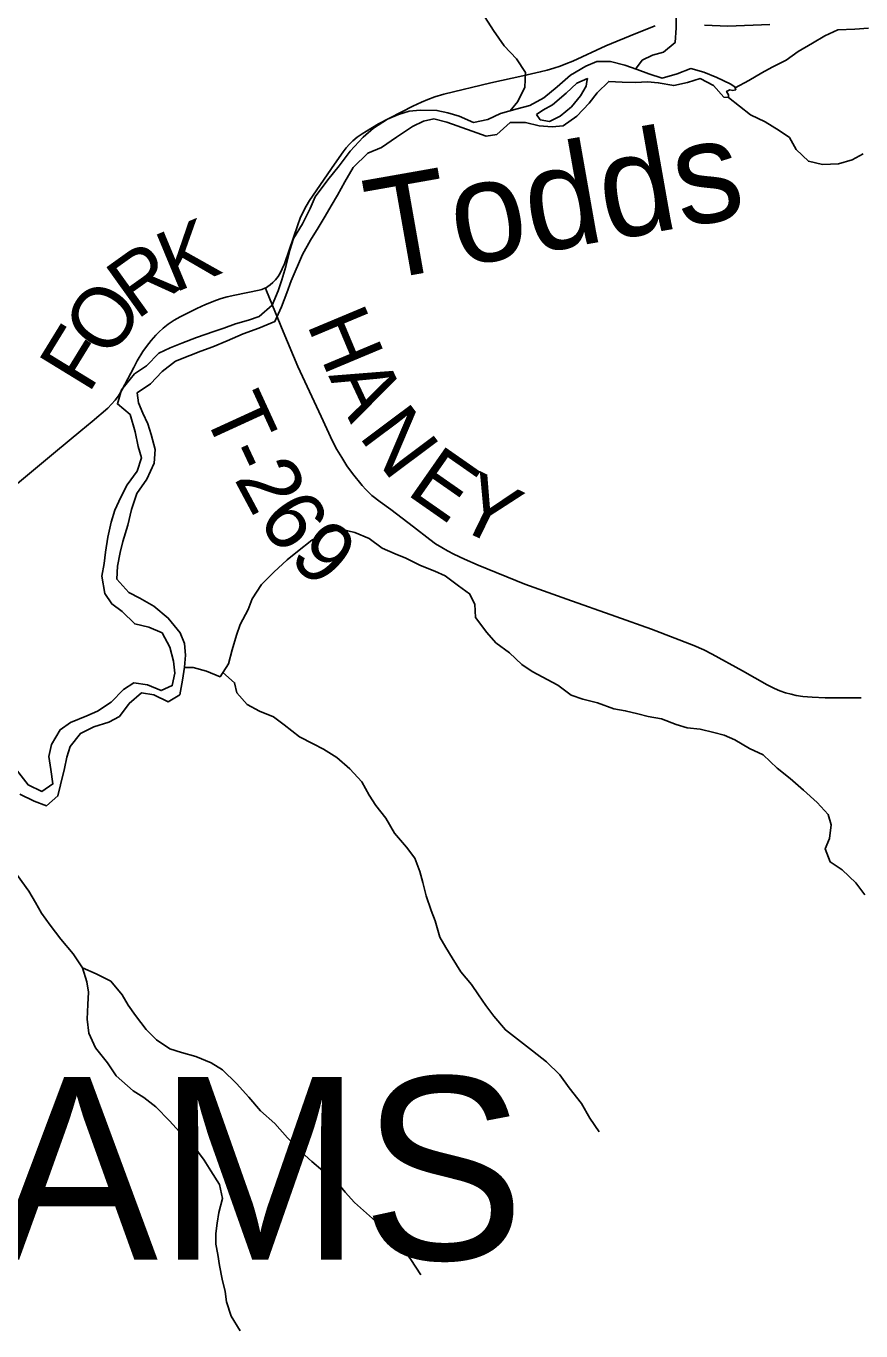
# Model space of a CAD drawing. Extents: x 1442749 to 1756758, y 235267 to 677782.
# Drawn here: x 1564599 to 1568709, y 529009 to 535438 of the extents above; entities that cross this region are included whole.
import ezdxf

# ---------------------------------------------------------------- set-up
doc = ezdxf.new("R2010")
doc.units = 0
for name, color, linetype in [('GM_X_Major_River', 7, 'Continuous'), ('GM_X_Major_River_Text', 7, 'Continuous'), ('GM_X_Minor_River', 7, 'Continuous'), ('GM_X_Township_Road', 7, 'Continuous'), ('GM_X_Township_Road_Text', 7, 'Continuous'), ('GM_X_Township_Text', 7, 'Continuous')]:
    doc.layers.add(name, color=color, linetype=linetype)

msp = doc.modelspace()

# ---------------------------------------------------------------- linework, layer by layer
at = {"layer": 'GM_X_Major_River'}
for points in [[(1568065.9, 535153.2), (1568000.8, 535185), (1567935.5, 535210.8), (1567872, 535228.6), (1567805.3, 535202.4), (1567730.7, 535182.5), (1567665.2, 535202.3), (1567607.9, 535223.9), (1567546.5, 535245.7), (1567477, 535263.6), (1567409, 535263.5), (1567354.3, 535241), (1567279.1, 535197), (1567213.4, 535138.7), (1567147.8, 535084.4), (1567078.7, 535046.3), (1567016.3, 535030), (1566935.6, 535008.2), (1566872.8, 534977.9), (1566802.4, 534963.8), (1566731.2, 534993.8), (1566675.7, 535011.4), (1566622, 535022.9), (1566540, 535023.2), (1566485.9, 535018.7), (1566433.4, 535002.1), (1566378.8, 534979.6), (1566309.5, 534935.4), (1566258.2, 534890.8), (1566194.2, 534822.4), (1566140.2, 534749.8), (1566084.2, 534681.3), (1566021.8, 534596.9), (1565998.1, 534539.4), (1565960, 534464.4), (1565915.9, 534391.5), (1565898.2, 534333.9), (1565878, 534254.3), (1565858.1, 534188.8), (1565840.5, 534133.2), (1565810.5, 534063.9), (1565746.9, 534007.5), (1565694.4, 533989), (1565629.8, 533970.7), (1565573.2, 533950.3), (1565522.8, 533933.6), (1565437.9, 533903.9), (1565365.1, 533875.9), (1565308.5, 533853.4), (1565251.7, 533827), (1565191.9, 533764.5), (1565132.7, 533724.1), (1565068.5, 533645.8), (1565048.5, 533576.2), (1565111, 533524.4), (1565136.6, 533439.5), (1565150.5, 533367), (1565166.9, 533310.5), (1565145, 533245), (1565097.1, 533178.2), (1565065.4, 533117), (1565035.6, 533053.7), (1565017.9, 532994.1), (1565001.8, 532920.5), (1564989.6, 532846.7), (1564984, 532790.7), (1564972.2, 532727), (1564985.8, 532642.5), (1565020.4, 532591.4), (1565071.3, 532553.9), (1565133.5, 532492.1), (1565203.1, 532476.2), (1565268.3, 532448.3), (1565306.3, 532377.2), (1565324.3, 532308.5), (1565330.6, 532250.3), (1565318.9, 532188.5), (1565264.2, 532164), (1565197, 532191.9), (1565129.2, 532201.8), (1565078.3, 532169.1), (1565018.5, 532106.7), (1564951.2, 532062.5), (1564898.6, 532039.9), (1564817.6, 532006.1), (1564766.6, 531971.4), (1564724.5, 531898.5), (1564710.8, 531838.8), (1564721, 531774.4), (1564731, 531704), (1564675.9, 531667.4), (1564608.8, 531699.4), (1564550.9, 531773.1)], [(1564567.6, 531654.4), (1564638.5, 531618.4), (1564699.9, 531596.7), (1564755.3, 531645.2), (1564768.8, 531698.9), (1564787.2, 531780.6), (1564798.8, 531836.3), (1564816.2, 531887.9), (1564866.1, 531952.7), (1564933, 531984.8), (1565005.7, 532008.9), (1565058.5, 532035.5), (1565106.3, 532100.2), (1565167.8, 532152.6), (1565227.6, 532143), (1565298.6, 532108.9), (1565355.6, 532143.4), (1565369.6, 532215.2), (1565379.5, 532279), (1565383.2, 532339), (1565378.8, 532395.2), (1565358.3, 532447.8), (1565298.4, 532521.6), (1565228, 532579.7), (1565159.2, 532619.6), (1565104, 532647.2), (1565045.8, 532712.9), (1565049.7, 532776.9), (1565061.6, 532844.7), (1565075.1, 532898.4), (1565099.5, 532979.8), (1565117.6, 533055.5), (1565143.9, 533134.9), (1565193.9, 533205.6), (1565230.2, 533284.7), (1565234.1, 533352.7), (1565214.2, 533425.4), (1565197.7, 533477.9), (1565173.2, 533530.7), (1565152.7, 533581.3), (1565146.1, 533631.6), (1565211.4, 533675.8), (1565269.1, 533736.3), (1565334.5, 533786.6), (1565405.4, 533814.7), (1565460, 533837.2), (1565518.6, 533857.6), (1565589.5, 533887.7), (1565668.4, 533921.6), (1565745.2, 533949.5), (1565824.2, 533983.4), (1565856.3, 534054.6), (1565882.2, 534124), (1565903.9, 534183.5), (1565959.6, 534312.1), (1565999.7, 534383.1), (1566037.4, 534444.2), (1566071.1, 534501.3), (1566100.5, 534552.6), (1566132, 534605.8), (1566167.9, 534670.9), (1566209.9, 534741.9), (1566282, 534812), (1566348.8, 534840.2), (1566422.2, 534890.2), (1566501.8, 534944.1), (1566556.5, 534970.6), (1566606.8, 534981.3), (1566670.4, 534965.5), (1566795.1, 534919.9), (1566864.4, 534896), (1566916.7, 534904.6), (1566982.3, 534962.8), (1567058.3, 534962.7), (1567125.9, 534946.8), (1567189.7, 534941.1), (1567243.9, 534947.6), (1567311.3, 534993.8), (1567371.1, 535058.2), (1567410.6, 535109.2), (1567468.2, 535165.7), (1567534.1, 535161.9), (1567600, 535160), (1567658.2, 535164.4), (1567712, 535158.9), (1567787.6, 535144.8), (1567856.1, 535161), (1567918.6, 535179.3), (1567983.6, 535145.4), (1568034, 535087.9)], [(1567360.5, 535165.7), (1567362.9, 535179.5), (1567310.4, 535156.5), (1567257.4, 535107.4), (1567190.3, 535050.7), (1567143.7, 535023.5), (1567111.3, 535002.2)], [(1567111.3, 535002.2), (1567130.7, 534975.7), (1567176.6, 534968.8), (1567229.1, 534993.8), (1567284.1, 535040.8), (1567329.2, 535094), (1567356.2, 535141.5), (1567360.5, 535165.7)], [(1568057.2, 535087), (1568058.3, 535100), (1568048.5, 535116.3), (1568064.8, 535123.9), (1568078.9, 535121.7), (1568093, 535125), (1568088.7, 535139.1), (1568065.9, 535153.2)], [(1568034, 535087.9), (1568057.2, 535087)], [(1568057.2, 535087), (1568165.5, 535000.2), (1568238.5, 534966.1), (1568307.3, 534924.1), (1568358.3, 534888.7), (1568390.6, 534829.7), (1568451, 534771.9), (1568520.5, 534756), (1568598.7, 534759.8), (1568667.2, 534779.9), (1568720.1, 534808.5)]]:
    msp.add_lwpolyline(points, dxfattribs=at)
at = {"layer": 'GM_X_Minor_River'}
for points in [[(1566982.7, 535020.9), (1567020.5, 535066.1), (1567054, 535137.5), (1567057.5, 535209.6), (1567012.9, 535276.5), (1566952.2, 535341.8), (1566899.7, 535417), (1566859, 535479.9)], [(1567599.9, 535226.8), (1567632.8, 535270.3), (1567683.4, 535295.3), (1567737.7, 535310.3), (1567794.6, 535357.2), (1567800.1, 535429.2), (1567799.1, 535479.3)], [(1568090, 535134.8), (1568156.9, 535169.8), (1568221.7, 535208.5), (1568272.2, 535235.6), (1568341, 535270.3), (1568399.8, 535313.2), (1568470.7, 535353.9), (1568531.5, 535390.7), (1568596.1, 535419.5), (1568680.2, 535423.8), (1568746.3, 535428.5)], [(1565379.3, 532277.6), (1565421.2, 532277.1), (1565486.8, 532259.8), (1565554.3, 532232.4), (1565595.6, 532295.7), (1565613, 532365.4), (1565634.5, 532437.2), (1565653.6, 532488.9), (1565693.1, 532564.2), (1565712.2, 532615.9), (1565757.6, 532687.1), (1565818.9, 532748), (1565884.1, 532808.8), (1565935, 532849.9), (1566006.1, 532904.6), (1566076.9, 532941.2), (1566149.3, 532959.8), (1566216.9, 532942.5), (1566288.3, 532913), (1566351.4, 532865.7), (1566416.8, 532838.4), (1566468.4, 532817.3), (1566541.7, 532779.8), (1566611.1, 532752.4), (1566662.7, 532729.3), (1566727.7, 532679.9), (1566782.9, 532640.8), (1566807.8, 532590.2), (1566812.5, 532524), (1566867, 532450.8), (1566912, 532399.8), (1566979, 532350.4), (1567039.8, 532293.1), (1567091.1, 532258.1), (1567217.8, 532191.5), (1567282.8, 532142.1), (1567340.3, 532120.9), (1567412, 532103.5), (1567493.4, 532073.8), (1567549.2, 532064.7), (1567610.9, 532049.4), (1567662.7, 532036.4), (1567728.4, 532025.1), (1567799.9, 531997.6), (1567853.6, 531980.5), (1567917.4, 531973.3), (1567985.1, 531957.9), (1568036.9, 531944.9), (1568088.4, 531921.8), (1568161.5, 531878.3), (1568228.9, 531846.9), (1568297.6, 531781.4), (1568360.5, 531730.1), (1568427.4, 531672.7), (1568494.2, 531613.3), (1568549, 531554.1), (1568563.9, 531501.7), (1568554.5, 531435.8), (1568533.5, 531384.1), (1568558.2, 531319.5), (1568617.4, 531280.3), (1568684.1, 531216.8), (1568728.9, 531157.9)], [(1565568.1, 532253.5), (1565625.7, 532202.9), (1565636.7, 532152.6), (1565687.5, 532095.5), (1565748.9, 532062.2), (1565816.3, 532034.9), (1565869.5, 531995.8), (1565944.3, 531936.2), (1566011.6, 531900.8), (1566063.1, 531875.7), (1566128.3, 531834.4), (1566193.2, 531779), (1566251.8, 531713.7), (1566288.5, 531648.9), (1566321.5, 531598.2), (1566370.2, 531535.1), (1566412.7, 531462.1), (1566471.3, 531392.8), (1566512.2, 531337.9), (1566536.9, 531273.3), (1566551.8, 531219), (1566568.4, 531152.5), (1566592.9, 531079.9), (1566613.9, 531029.4), (1566636.3, 530948.8), (1566665.3, 530898.2), (1566696.2, 530847.5), (1566738.8, 530778.5), (1566791.5, 530715.3), (1566826.5, 530664.6), (1566863.4, 530611.8), (1566902.4, 530558.9), (1566959, 530491.7), (1567092.9, 530388.8), (1567161.9, 530335.4), (1567226.5, 530270), (1567273.2, 530206.9), (1567333.7, 530129.6), (1567374.2, 530056.7), (1567420.8, 529989.7)], [(1564556.1, 531252.4), (1564612.5, 531175.2), (1564645.4, 531120.4), (1564674.3, 531067.8), (1564717.2, 531008.8), (1564769.8, 530939.7), (1564830.3, 530866.4), (1564876.9, 530797.3), (1564897.5, 530728.8), (1564906.5, 530678.5), (1564903.2, 530616.5), (1564899.7, 530544.4), (1564908.3, 530476.1), (1564940.8, 530403.4), (1564999.4, 530330.1), (1565042, 530265.1), (1565126.5, 530191.3), (1565177.9, 530158.2), (1565237, 530113), (1565305.6, 530043.5), (1565370.1, 529972.1), (1565425, 529918.9), (1565475.7, 529849.8), (1565508.6, 529797.1), (1565551.2, 529730.1), (1565565.8, 529661.7), (1565548.4, 529591.9), (1565539.3, 529540), (1565532.3, 529488.1), (1565533.2, 529436), (1565542.2, 529385.7), (1565551.1, 529331.4), (1565563.7, 529263), (1565578.5, 529202.6), (1565585.5, 529152.4), (1565608, 529081.8), (1565652.5, 529008.8)], [(1564876.3, 530798.1), (1564944.3, 530767.9), (1565015.6, 530732.5), (1565072.2, 530665.2), (1565101.2, 530614.6), (1565138.2, 530563.8), (1565190.7, 530494.6), (1565241.7, 530443.5), (1565306.8, 530398.1), (1565364.5, 530381), (1565434.1, 530361.5), (1565509.4, 530330), (1565566.7, 530294.8), (1565635.4, 530227.3), (1565696, 530160), (1565752.7, 530092.8), (1565823.4, 530031.3), (1565886, 529959.9), (1565952.6, 529890.5), (1566005.6, 529843.3), (1566060.7, 529798.2), (1566112, 529763.1), (1566170.6, 529691.8), (1566215.5, 529640.8), (1566303.9, 529563), (1566376.6, 529497.4), (1566439.4, 529436.1), (1566493.9, 529360.8), (1566542.3, 529285.8)]]:
    msp.add_lwpolyline(points, dxfattribs=at)
at = {"layer": 'GM_X_Township_Road'}
for points in [[(1567938.9, 535442.4), (1568054, 535438.1), (1568261.6, 535445.7)], [(1565776.9, 534147.4), (1565789.9, 534154.5), (1565800.1, 534162.6), (1565814.1, 534175.6), (1565826.7, 534188.6), (1565839.8, 534205.2), (1565849.3, 534221.6), (1565860.5, 534242.6), (1565870.5, 534266.8), (1565936.7, 534459.4), (1565949.1, 534491.9), (1565961.6, 534519.6), (1565978.4, 534550.5), (1565994.7, 534579.2), (1566116.8, 534757.9), (1566159.4, 534818.1), (1566175, 534838.9), (1566190.6, 534856.5), (1566207, 534872.2), (1566229.7, 534890.4), (1566253.6, 534907.5), (1566296.7, 534934), (1566334.7, 534956.1), (1566503.4, 535043.5), (1566545.4, 535063.5), (1566577.3, 535076.6), (1566611.8, 535088.9), (1566655.1, 535102.4), (1566887.5, 535159.3), (1567044.4, 535193.1), (1567130.8, 535212.5), (1567164, 535220.9), (1567197.1, 535230.2), (1567228.3, 535240.1), (1567257, 535251.7), (1567290.5, 535266.1), (1567453.8, 535340.5), (1567601.9, 535402.6), (1567697.1, 535439.8)], [(1564497, 533135.4), (1564615.1, 533234.2), (1564743.5, 533341.1), (1564867.7, 533444.4), (1564924.2, 533489.1), (1565001.2, 533556.1), (1565036.7, 533595.6), (1565053.2, 533615.6), (1565070.2, 533644.3), (1565128.8, 533755.3), (1565146.3, 533788.1), (1565174.3, 533834.6), (1565191.9, 533859.1), (1565214.4, 533889.7), (1565238.1, 533915.8), (1565252, 533930.1), (1565273.3, 533949.6), (1565299.2, 533969.7), (1565328, 533988.7), (1565357.1, 534005.8), (1565439.3, 534047.3), (1565482.9, 534066.8), (1565537, 534088.3), (1565559.1, 534095.4), (1565589.7, 534104.5), (1565626.8, 534113), (1565745.7, 534136.3), (1565760.4, 534140.8), (1565774.6, 534146.1), (1565776.9, 534147.4)], [(1565776.9, 534147.4), (1565782.3, 534134), (1565864.8, 533933.3), (1565937.2, 533761.1), (1566051.5, 533514.1), (1566108.2, 533392.5), (1566129.7, 533351.6), (1566153.3, 533313), (1566178.1, 533272.1), (1566205.8, 533234.1), (1566253, 533175.2), (1566272, 533154.1), (1566301.5, 533125.3), (1566343.1, 533093.5), (1566394.1, 533056.3), (1566506.2, 532970.6), (1566586.2, 532908.5), (1566614.8, 532887.7), (1566645.9, 532869.1), (1566674.6, 532852.9), (1566705.5, 532836), (1566757, 532812), (1566824.7, 532782.4), (1567055.2, 532688.5), (1567261.8, 532614.6), (1567503, 532529.7), (1567678.7, 532465.9), (1567887, 532385.8), (1567935.3, 532364), (1567976.3, 532343.9), (1568126.3, 532262.1), (1568248.4, 532191.9), (1568283.4, 532174.8), (1568310.2, 532162.9), (1568338.6, 532152.9), (1568365.9, 532145.7), (1568390.9, 532140), (1568423.3, 532135.2), (1568469.6, 532130.9), (1568534.1, 532128.1), (1568711, 532128)]]:
    msp.add_lwpolyline(points, dxfattribs=at)

# ---------------------------------------------------------------- texts
at = {"layer": 'GM_X_Major_River_Text'}
msp.add_text('Todds', height=500, rotation=9.9993, dxfattribs=at).set_placement((1566324.5, 534180.7))
at = {"layer": 'GM_X_Township_Road_Text'}
for s, rotation, p in [('K', 22.55023, (1565326.9, 534121.8)), ('R', 35.62048, (1565142.4, 533987.1)), ('O', 54.89636, (1565009.3, 533790)), ('H', 292.73364, (1565978.6, 533971)), ('F', 58.46907, (1564906.1, 533621.6)), ('A', 295.09258, (1566086.1, 533715.2)), ('T', 294.6385, (1565466.2, 533541.1)), ('N', 306.82459, (1566232.5, 533418.6)), ('-', 295.082, (1565560.8, 533334.9)), ('E', 325.0527, (1566465.3, 533135.2)), ('2', 298.10369, (1565620.8, 533207.9)), ('Y', 334.14056, (1566694, 532980.3)), ('6', 306.177, (1565732.3, 533005.9)), ('9', 317.64727, (1565885.1, 532808))]:
    msp.add_text(s, height=300, rotation=rotation, dxfattribs=at).set_placement(p)
at = {"layer": 'GM_X_Township_Text'}
msp.add_text('ADAMS', height=900, rotation=0.00001, dxfattribs=at).set_placement((1562774, 529360))

doc.saveas('drawing.dxf')
